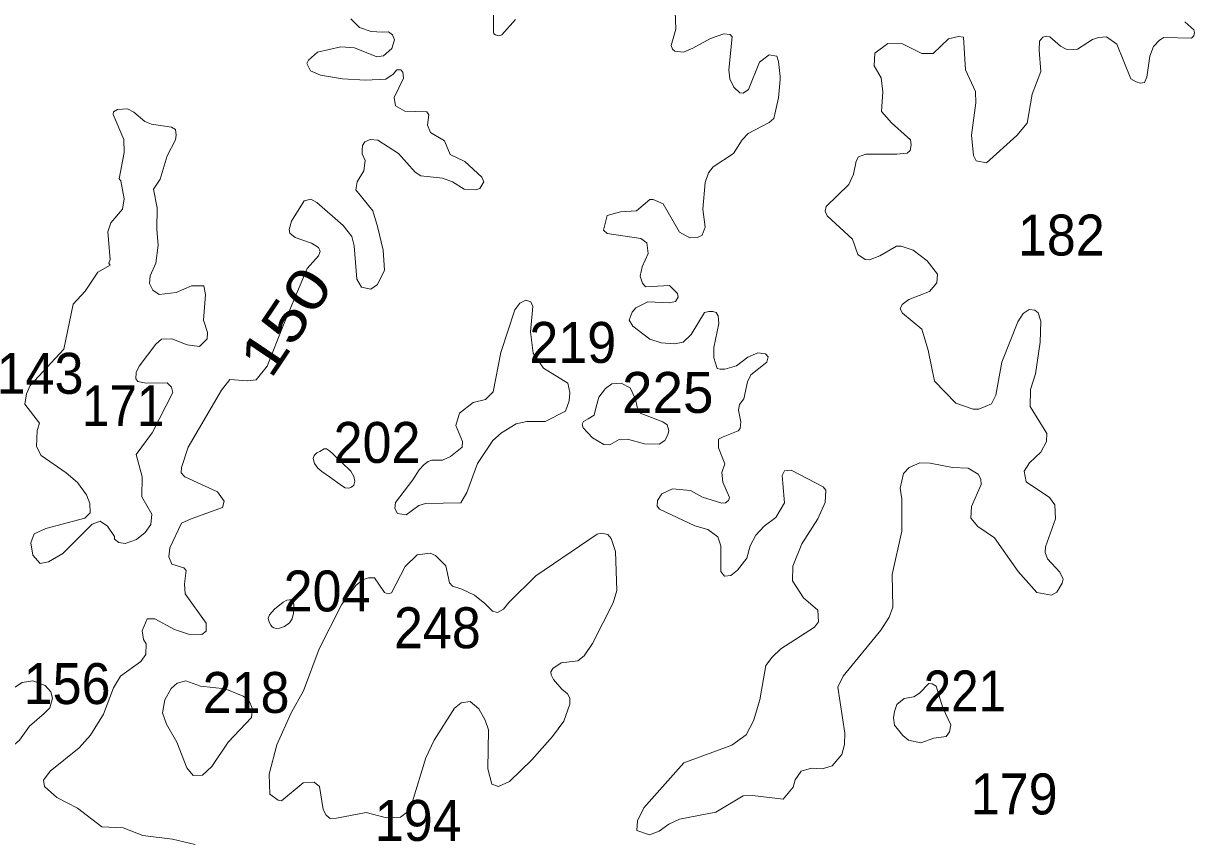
# Model space of a CAD drawing. Extents: x 499.9 to 555.3, y 9281.5 to 9336.8.
# Drawn here: x 534.691 to 539.264, y 9325.879 to 9329.075 of the extents above; entities that cross this region are included whole.
import ezdxf
from ezdxf.enums import TextEntityAlignment as Align

# ---------------------------------------------------------------- set-up
doc = ezdxf.new("R2010")
doc.units = 0
doc.header["$LTSCALE"] = 0.064
doc.layers.add('2', color=7, linetype='Continuous', lineweight=13)
doc.layers.add('21', color=7, linetype='Continuous')
doc.layers.add('61', color=7, linetype='Continuous')

msp = doc.modelspace()

# ---------------------------------------------------------------- linework, layer by layer
at = {"layer": '2'}
for points in [[(536.6116, 9329.0908), (536.559, 9329.0309), (536.5455, 9329.0276), (536.5337, 9329.0305), (536.5279, 9329.0352), (536.5258, 9329.0439), (536.5256, 9329.1125)], [(537.3675, 9327.9495), (537.3507, 9327.9462), (537.2987, 9327.8602), (537.2674, 9327.8304), (537.2331, 9327.8234), (537.1805, 9327.8278), (537.1369, 9327.8414), (537.0708, 9327.8924), (537.0563, 9327.9159), (537.0681, 9327.9475), (537.0817, 9327.9645), (537.1288, 9327.9878), (537.2132, 9327.9834), (537.2371, 9327.9892), (537.2479, 9328.0056), (537.2448, 9328.0198), (537.2131, 9328.0514), (537.1195, 9328.0469), (537.1077, 9328.0605), (537.0987, 9328.0877), (537.1069, 9328.124), (537.1303, 9328.1759), (537.1243, 9328.2181), (537.101, 9328.2347), (536.9706, 9328.2552), (536.956, 9328.2678), (536.9696, 9328.3244), (537.0224, 9328.3392), (537.0842, 9328.3432), (537.1365, 9328.387), (537.1498, 9328.3875), (537.189, 9328.3708), (537.2523, 9328.26), (537.2935, 9328.2379), (537.3234, 9328.2393), (537.3414, 9328.2488), (537.3529, 9328.2793), (537.3438, 9328.3501), (537.3533, 9328.4536), (537.3658, 9328.4917), (537.3841, 9328.5148), (537.4631, 9328.5675), (537.497, 9328.6203), (537.5209, 9328.6459), (537.6032, 9328.689), (537.6203, 9328.7043), (537.6397, 9328.7853), (537.6461, 9328.8565), (537.6453, 9328.8675), (537.6395, 9328.9261), (537.6331, 9328.9474), (537.6029, 9328.9521), (537.5649, 9328.9247), (537.5215, 9328.8169), (537.5009, 9328.8035), (537.4882, 9328.8043), (537.4646, 9328.8258), (537.4487, 9328.8594), (537.4457, 9328.8944), (537.4586, 9329.0236), (537.4503, 9329.0322), (537.4254, 9329.035), (537.374, 9329.0165), (537.3048, 9328.9791), (537.2679, 9328.9636), (537.2344, 9328.9672), (537.2247, 9328.9754), (537.2198, 9328.9891), (537.2379, 9329.0531), (537.2362, 9329.1214)], [(535.9685, 9329.0933), (536.0033, 9329.0598), (536.0483, 9329.0434), (536.0927, 9329.0414), (536.1158, 9329.0424), (536.1316, 9329.0313), (536.1399, 9329.0111), (536.1286, 9328.9774), (536.0965, 9328.9484), (536.0712, 9328.9447), (535.9839, 9328.9795), (535.9305, 9328.9842), (535.8395, 9328.9632), (535.8038, 9328.9323), (535.7973, 9328.9183), (535.8113, 9328.8907)], [(539.2265, 9329.0821), (539.2608, 9329.0509), (539.2639, 9329.0399), (539.2607, 9329.0266), (539.2523, 9329.0175), (539.1433, 9329.0201), (539.1273, 9329.0096), (539.1037, 9328.9855), (539.0891, 9328.9478), (539.0775, 9328.8655), (539.0684, 9328.8446), (539.0531, 9328.8422), (539.0364, 9328.8475), (539.0148, 9328.8594), (538.9609, 9328.9947), (538.9199, 9329.0236), (538.8883, 9329.0207), (538.8653, 9329.012), (538.807, 9328.9752), (538.7911, 9328.9733), (538.7621, 9328.9752), (538.7397, 9328.9861), (538.6986, 9329.0236), (538.6842, 9329.0257), (538.6715, 9329.0221), (538.6583, 9329.0061), (538.657, 9328.9708), (538.663, 9328.8873), (538.6294, 9328.7995), (538.6106, 9328.6858), (538.5695, 9328.6377), (538.4508, 9328.5309), (538.4116, 9328.5382), (538.4, 9328.5595), (538.3926, 9328.6389)], [(538.3425, 9329.0239), (538.3027, 9329.0146), (538.2427, 9328.9573), (538.1993, 9328.9577), (538.1237, 9328.9952), (538.0657, 9328.9964), (538.0153, 9328.9597), (538.0122, 9328.9103), (538.0406, 9328.8633), (538.0471, 9328.8076), (538.0415, 9328.7318), (538.0801, 9328.6873), (538.1543, 9328.6211), (538.1572, 9328.6006), (538.1536, 9328.5794), (538.1411, 9328.5682), (538.1006, 9328.5642), (537.9804, 9328.564), (537.952, 9328.5542), (537.9423, 9328.537), (537.9325, 9328.4862), (537.9138, 9328.4455), (537.8248, 9328.3608), (537.8213, 9328.3418), (537.8288, 9328.3238), (537.9287, 9328.2319), (537.949, 9328.1725), (537.9781, 9328.1525), (537.9939, 9328.1523), (538.0345, 9328.1679), (538.0999, 9328.2052), (538.118, 9328.2057), (538.1655, 9328.1896), (538.2194, 9328.1481), (538.2602, 9328.0961), (538.2572, 9328.0619), (538.2294, 9328.0276), (538.1478, 9327.9967), (538.1214, 9327.9776), (538.1145, 9327.9609), (538.1235, 9327.9438), (538.1982, 9327.8812), (538.2238, 9327.7986), (538.2479, 9327.6778), (538.331, 9327.5921), (538.3996, 9327.5679), (538.4213, 9327.5684), (538.4705, 9327.5887), (538.4879, 9327.6229), (538.5107, 9327.7515), (538.5737, 9327.9093), (538.5949, 9327.9417), (538.618, 9327.9582), (538.6405, 9327.9554), (538.6534, 9327.9449), (538.663, 9327.9124), (538.6615, 9327.8304), (538.6424, 9327.7063), (538.6233, 9327.6451), (538.6216, 9327.5792), (538.6865, 9327.4728), (538.6854, 9327.4421), (538.663, 9327.4008), (538.6187, 9327.3593), (538.5982, 9327.3267), (538.6068, 9327.2842), (538.6974, 9327.2228), (538.7187, 9327.1948), (538.7203, 9327.1398), (538.6823, 9327.0305), (538.6808, 9327.0077), (538.6892, 9326.9832), (538.7378, 9326.9312), (538.7502, 9326.9048), (538.7472, 9326.8882), (538.7256, 9326.854), (538.7047, 9326.842), (538.6485, 9326.8524), (538.5746, 9326.9338), (538.4827, 9327.0651), (538.4174, 9327.1105), (538.39, 9327.1424), (538.393, 9327.1881), (538.4305, 9327.2734), (538.4291, 9327.2949), (538.419, 9327.3149), (538.3801, 9327.3373), (538.3191, 9327.3406), (538.2318, 9327.3577), (538.1905, 9327.3591), (538.1498, 9327.3405), (538.1266, 9327.3172), (538.1143, 9327.2592), (538.1204, 9327.2161), (538.1204, 9327.0919)], [(538.3926, 9328.6389), (538.4099, 9328.7656), (538.4084, 9328.809), (538.3689, 9328.8937), (538.3618, 9329.022), (538.3425, 9329.0239)], [(536.1339, 9328.8778), (536.1486, 9328.8937), (536.1642, 9328.8939), (536.172, 9328.8847), (536.1751, 9328.8611), (536.1379, 9328.786), (536.1439, 9328.7538), (536.1801, 9328.7327), (536.2664, 9328.7305), (536.2739, 9328.7184), (536.2682, 9328.6781), (536.2804, 9328.6492), (536.3343, 9328.6164), (536.3572, 9328.5629), (536.4147, 9328.5365), (536.4806, 9328.4754), (536.4886, 9328.4566), (536.473, 9328.4307), (536.4577, 9328.4249), (536.4119, 9328.4273), (536.3658, 9328.4562), (536.3268, 9328.4711), (536.2424, 9328.4799), (536.2202, 9328.4943), (536.1548, 9328.5672), (536.0743, 9328.6193), (536.0449, 9328.6225), (536.024, 9328.6126), (536.0149, 9328.5981), (536.0132, 9328.5803), (536.0134, 9328.5657), (536.0256, 9328.5402), (536.0195, 9328.4997), (535.994, 9328.4568), (535.9881, 9328.4249), (536.0553, 9328.3438), (536.0736, 9328.2824), (536.0948, 9328.1895), (536.1007, 9328.1116), (536.0736, 9328.0554), (536.0475, 9328.0375), (536.011, 9328.0451), (535.9929, 9328.0764), (535.9822, 9328.2063), (535.9734, 9328.2432), (535.9395, 9328.2857), (535.8363, 9328.3754), (535.8122, 9328.3886), (535.7862, 9328.3826), (535.7375, 9328.3025), (535.7285, 9328.2704), (535.7308, 9328.2565), (535.7514, 9328.2384), (535.816, 9328.2163), (535.8426, 9328.2006), (535.8495, 9328.1845), (535.8432, 9328.1676), (535.7985, 9328.1185), (535.7056, 9327.898), (535.6419, 9327.736), (535.5998, 9327.6832), (535.5643, 9327.6793), (535.4969, 9327.6838), (535.4642, 9327.6426), (535.3335, 9327.4196), (535.3084, 9327.341), (535.3069, 9327.3197), (535.321, 9327.3038), (535.4489, 9327.245), (535.4748, 9327.2091), (535.4685, 9327.1844), (535.3455, 9327.1405), (535.3073, 9327.1224), (535.2618, 9327.0266), (535.2589, 9326.9909), (535.2702, 9326.9633), (535.3168, 9326.9487), (535.3266, 9326.9379), (535.3193, 9326.8857), (535.3227, 9326.8469), (535.4046, 9326.7326), (535.4035, 9326.7013), (535.387, 9326.6879), (535.3345, 9326.6895), (535.2803, 9326.708), (535.2035, 9326.7492), (535.1743, 9326.7488), (535.1538, 9326.7023), (535.1594, 9326.6678), (535.1695, 9326.6519), (535.168, 9326.6103), (535.1492, 9326.5831), (535.07, 9326.5252), (535.0421, 9326.4801), (535.0029, 9326.3764)], [(535.8113, 9328.8907), (535.8501, 9328.8733), (535.9368, 9328.8586), (536.0267, 9328.8538), (536.1054, 9328.8573), (536.1339, 9328.8778)], [(537.3864, 9327.8096), (537.4063, 9327.9032), (537.4029, 9327.933), (537.3955, 9327.9462), (537.3827, 9327.9496), (537.3675, 9327.9495)], [(537.892, 9326.5252), (537.8712, 9326.4824), (537.8975, 9326.3025), (537.8974, 9326.2579), (537.886, 9326.2187), (537.8481, 9326.1748), (537.8091, 9326.1628), (537.7679, 9326.1655), (537.7276, 9326.1542), (537.7036, 9326.1195), (537.6965, 9326.0918), (537.6571, 9326.045), (537.5379, 9326.059), (537.5014, 9326.0572), (537.3946, 9325.9939), (537.2522, 9325.9669), (537.211, 9325.9471), (537.1733, 9325.9191), (537.1353, 9325.9053), (537.0865, 9325.9222), (537.0889, 9325.9595), (537.1126, 9326.0105), (537.2694, 9326.1867), (537.4566, 9326.2556), (537.5122, 9326.2962), (537.5412, 9326.3511), (537.5663, 9326.4323), (537.5899, 9326.5666), (537.6138, 9326.5995), (537.6488, 9326.6315), (537.7797, 9326.7164), (537.7951, 9326.7381), (537.7922, 9326.7829), (537.7364, 9326.8316), (537.6943, 9326.8972), (537.6953, 9326.9549), (537.7308, 9327.0418), (537.7928, 9327.1405), (537.8207, 9327.2043), (537.8238, 9327.2519), (537.8134, 9327.2644), (537.6889, 9327.3303), (537.6627, 9327.3271), (537.6538, 9327.3088), (537.6559, 9327.2773), (537.662, 9327.2018), (537.6285, 9327.1446), (537.5825, 9327.1109), (537.5512, 9327.0766), (537.5285, 9327.0346), (537.5152, 9326.9865), (537.4786, 9326.939), (537.4534, 9326.9187), (537.428, 9326.9155), (537.4139, 9326.9335), (537.4137, 9327.0338), (537.4018, 9327.07), (537.3634, 9327.0978), (537.3129, 9327.113), (537.1742, 9327.1773), (537.1656, 9327.1898), (537.167, 9327.2121), (537.184, 9327.2374), (537.225, 9327.2574), (537.2951, 9327.2506), (537.3427, 9327.2251), (537.4183, 9327.2007), (537.4324, 9327.203), (537.4445, 9327.2119), (537.4477, 9327.223), (537.4217, 9327.2837), (537.4172, 9327.321), (537.4293, 9327.3553), (537.4045, 9327.4167), (537.4045, 9327.4506), (537.4234, 9327.46), (537.4817, 9327.4832), (537.4898, 9327.4933), (537.4916, 9327.5185), (537.4829, 9327.564), (537.4872, 9327.5868), (537.5036, 9327.6084), (537.5183, 9327.6754), (537.5307, 9327.7025), (537.5932, 9327.7521), (537.5994, 9327.7734), (537.5878, 9327.7851), (537.559, 9327.7879), (537.5189, 9327.7714), (537.4751, 9327.7377), (537.4292, 9327.7242), (537.4114, 9327.7242), (537.3997, 9327.7277), (537.3867, 9327.7683), (537.3864, 9327.8096)], [(538.1204, 9327.0919), (538.0825, 9326.9218), (538.0862, 9326.7942), (538.0713, 9326.7553), (538.0381, 9326.7043), (537.892, 9326.5252)], [(535.0029, 9326.3764), (534.9521, 9326.2948), (534.9086, 9326.2453), (534.7952, 9326.1539), (534.769, 9326.1183), (534.7724, 9326.0937)], [(534.7724, 9326.0937), (534.8205, 9326.0516), (534.9023, 9326.0095), (534.9961, 9325.9366), (535.0805, 9325.9331), (535.157, 9325.9032), (535.2723, 9325.8886), (535.3618, 9325.8674)]]:
    msp.add_lwpolyline(points, dxfattribs=at)
for points in [[(534.7531, 9327.5139), (534.7445, 9327.4845), (534.7414, 9327.423), (534.7592, 9327.3875), (534.857, 9327.3199), (534.9015, 9327.2813), (534.9362, 9327.2334), (534.9502, 9327.2003), (534.9513, 9327.1638), (534.9297, 9327.1424), (534.7781, 9327.1021), (534.7319, 9327.0816), (534.7188, 9327.0455), (534.7269, 9326.9974), (534.7557, 9326.9659), (534.7884, 9326.9716), (534.8448, 9327.0044), (534.9585, 9327.1192), (534.9905, 9327.1313), (535.0183, 9327.1112), (535.0458, 9327.0711), (535.0463, 9327.0598), (535.0631, 9327.0475), (535.0876, 9327.043), (535.1323, 9327.0591), (535.1654, 9327.0861), (535.1885, 9327.1178), (535.192, 9327.1586), (535.1525, 9327.2259), (535.1538, 9327.3045), (535.1303, 9327.3917), (535.1935, 9327.4756), (535.2742, 9327.6329), (535.2688, 9327.654), (535.2523, 9327.6711), (535.1699, 9327.6702), (535.1371, 9327.6758), (535.1293, 9327.6867), (535.1302, 9327.7111), (535.1428, 9327.7363), (535.2075, 9327.8218), (535.2303, 9327.8412), (535.2704, 9327.8427), (535.3296, 9327.8191), (535.3782, 9327.813), (535.4082, 9327.8434), (535.4096, 9327.8684), (535.3941, 9327.9161), (535.4021, 9328.0163), (535.3951, 9328.0496), (535.3464, 9328.0499), (535.2866, 9328.0236), (535.2205, 9328.0167), (535.1957, 9328.0337), (535.1825, 9328.0588), (535.1855, 9328.0892), (535.2073, 9328.1387), (535.2173, 9328.2092), (535.2111, 9328.2705), (535.2125, 9328.3549), (535.1984, 9328.4281), (535.2246, 9328.4664), (535.2522, 9328.5586), (535.2839, 9328.6202), (535.287, 9328.6389), (535.284, 9328.6605), (535.2687, 9328.6702), (535.1911, 9328.6815), (535.1641, 9328.6928), (535.1223, 9328.7291), (535.0963, 9328.7417), (535.0578, 9328.7388), (535.0428, 9328.7294), (535.041, 9328.7197), (535.0827, 9328.6215), (535.0837, 9328.5705), (535.0648, 9328.4678), (535.0708, 9328.4601), (535.0835, 9328.3899), (535.0774, 9328.3499), (535.0313, 9328.2966), (535.0197, 9328.2615), (535.0293, 9328.1526), (535.0238, 9328.1388), (535.0287, 9328.1314), (534.981, 9328.103), (534.9313, 9328.0299), (534.8851, 9327.9782), (534.8483, 9327.8026), (534.7164, 9327.6605), (534.7029, 9327.6284), (534.6955, 9327.5876)], [(536.5569, 9327.4764), (536.615, 9327.5109), (536.6562, 9327.5196), (536.7282, 9327.52), (536.8069, 9327.5604), (536.821, 9327.6009), (536.8237, 9327.6338), (536.8158, 9327.6697), (536.7217, 9327.7287), (536.6812, 9327.7872), (536.6706, 9327.8705), (536.6793, 9327.9698), (536.6716, 9327.9882), (536.6523, 9327.994), (536.6294, 9327.9819), (536.6097, 9327.9565), (536.5546, 9327.7898), (536.5254, 9327.6364), (536.4947, 9327.6059), (536.4473, 9327.5943), (536.3929, 9327.5533), (536.3793, 9327.5048), (536.4045, 9327.4421), (536.4038, 9327.4204), (536.3589, 9327.3834), (536.3266, 9327.3694), (536.2853, 9327.3688), (536.2712, 9327.3641), (536.255, 9327.3523), (536.2361, 9327.3311), (536.2109, 9327.2918), (536.1436, 9327.2042), (536.141, 9327.1805), (536.1518, 9327.1606), (536.1854, 9327.1561), (536.2348, 9327.1914), (536.2609, 9327.1999), (536.3982, 9327.202), (536.4225, 9327.2422), (536.4633, 9327.3555), (536.5237, 9327.4461)], [(537.0166, 9327.4502), (536.9803, 9327.4294), (536.9573, 9327.4304), (536.9123, 9327.4558), (536.8769, 9327.4949), (536.8724, 9327.5091), (536.8779, 9327.5205), (536.8959, 9327.53), (536.9187, 9327.5452), (536.9263, 9327.5728), (536.9377, 9327.6146), (536.9634, 9327.6488), (536.9881, 9327.6678), (537.0249, 9327.6704), (537.0603, 9327.6513), (537.0802, 9327.6079), (537.0869, 9327.576), (537.0985, 9327.5526), (537.1876, 9327.5185), (537.2037, 9327.5071), (537.2103, 9327.4854), (537.2064, 9327.4677), (537.1951, 9327.4464), (537.1737, 9327.4313), (537.1163, 9327.4331), (537.0489, 9327.4512)], [(535.8272, 9327.3556), (535.8399, 9327.3379), (535.8559, 9327.3244), (535.8855, 9327.3041), (535.937, 9327.2678), (535.9471, 9327.261), (535.9607, 9327.2593), (535.9716, 9327.2636), (535.9809, 9327.2712), (535.9852, 9327.2872), (535.9809, 9327.305), (535.9691, 9327.3261), (535.8982, 9327.3937), (535.8855, 9327.4055), (535.8745, 9327.4131), (535.8644, 9327.4139), (535.8483, 9327.4029), (535.8365, 9327.3979), (535.8263, 9327.3877), (535.8221, 9327.3751)], [(536.5861, 9326.8136), (536.5646, 9326.7863), (536.5424, 9326.7741), (536.5218, 9326.7792), (536.4917, 9326.8086), (536.4517, 9326.8422), (536.4029, 9326.8651), (536.3666, 9326.8769), (536.3544, 9326.8899), (536.3403, 9326.9556), (536.2996, 9326.9967), (536.2788, 9327.0058), (536.2276, 9326.999), (536.1809, 9326.9541), (536.1274, 9326.8506), (536.1134, 9326.8462), (536.0999, 9326.8527), (536.0616, 9326.9088), (536.0375, 9326.9099), (536.0151, 9326.9015), (535.9884, 9326.879), (535.9325, 9326.8045), (535.8452, 9326.6321), (535.7838, 9326.4681), (535.7359, 9326.3814), (535.6803, 9326.2572), (535.6505, 9326.1419), (535.6528, 9326.0635), (535.6847, 9326.0405), (535.698, 9326.0387), (535.7826, 9326.1088), (535.8253, 9326.1112), (535.8473, 9326.0938), (535.861, 9326.0047), (535.8723, 9325.9825), (535.8883, 9325.9697), (535.913, 9325.9708), (536.0284, 9325.9921), (536.108, 9325.9718), (536.1627, 9325.9749), (536.1901, 9325.9945), (536.209, 9326.032), (536.2621, 9326.2061), (536.295, 9326.2749), (536.374, 9326.4005), (536.4004, 9326.4204), (536.4349, 9326.4265), (536.4687, 9326.3973), (536.494, 9326.353), (536.5064, 9326.3151), (536.5034, 9326.1625), (536.5196, 9326.1038), (536.5453, 9326.0945), (536.5886, 9326.1136), (536.6758, 9326.1981), (536.7569, 9326.2888), (536.8006, 9326.3497), (536.8246, 9326.4158), (536.8247, 9326.4386), (536.815, 9326.4566), (536.7928, 9326.4743), (536.7603, 9326.5119), (536.7517, 9326.531), (536.7506, 9326.5417), (536.7582, 9326.5546), (536.7902, 9326.5773), (536.8557, 9326.5848), (536.8799, 9326.6045), (536.9124, 9326.6526), (536.9931, 9326.8122), (537.0078, 9326.8605), (537.003, 9327.0123), (536.9855, 9327.0632), (536.9721, 9327.0792), (536.9482, 9327.0838), (536.9313, 9327.0796), (536.6919, 9326.9173)], [(535.6903, 9326.7128), (535.7105, 9326.7187), (535.7297, 9326.733), (535.7395, 9326.7497), (535.7449, 9326.7709), (535.7459, 9326.7856), (535.7459, 9326.8043), (535.7435, 9326.8181), (535.7366, 9326.823), (535.7292, 9326.824), (535.7193, 9326.8225), (535.7051, 9326.8146), (535.6706, 9326.7866), (535.6519, 9326.7654), (535.646, 9326.7517), (535.647, 9326.7458), (535.6519, 9326.733), (535.6569, 9326.7241), (535.6613, 9326.7182), (535.6687, 9326.7143), (535.678, 9326.7113)], [(534.6334, 9326.4664), (534.685, 9326.5), (534.7275, 9326.5064), (534.7753, 9326.4884), (534.7972, 9326.4638), (534.8037, 9326.4393), (534.7934, 9326.4019), (534.7714, 9326.3787), (534.7146, 9326.3296), (534.6746, 9326.2754), (534.645, 9326.2496), (534.6204, 9326.2496), (534.6011, 9326.2587), (534.583, 9326.2793), (534.5727, 9326.3025), (534.5688, 9326.3232), (534.574, 9326.3413), (534.5998, 9326.3606), (534.6227, 9326.3849), (534.6321, 9326.4019), (534.6287, 9326.4529)], [(535.5817, 9326.3642), (535.5849, 9326.3977), (535.5705, 9326.4313), (535.549, 9326.4467), (535.4779, 9326.476), (535.3821, 9326.4856), (535.3251, 9326.5068), (535.2908, 9326.4981), (535.268, 9326.4768), (535.243, 9326.433), (535.2335, 9326.3822), (535.2495, 9326.337), (535.289, 9326.2675), (535.3286, 9326.1664), (535.3529, 9326.1372), (535.3892, 9326.139), (535.4258, 9326.1721), (535.4896, 9326.2675)], [(538.2461, 9326.2829), (538.2933, 9326.29), (538.3065, 9326.3076), (538.3119, 9326.3355), (538.2805, 9326.4009), (538.2551, 9326.4858), (538.2393, 9326.4957), (538.2263, 9326.4964), (538.1897, 9326.4593), (538.1677, 9326.4447), (538.1292, 9326.4375), (538.1014, 9326.4148), (538.092, 9326.3866), (538.0878, 9326.3621), (538.0916, 9326.3343), (538.1244, 9326.294), (538.1466, 9326.2753), (538.1951, 9326.2643)]]:
    msp.add_lwpolyline(points, close=True, dxfattribs=at)

# ---------------------------------------------------------------- texts
at = {"layer": '21'}
for s, width, p in [('182', 0.95, (538.5739, 9328.1686)), ('219', 0.95, (536.6661, 9327.7491)), ('143', 0.95, (534.586, 9327.6284)), ('171', 0.9, (534.9192, 9327.502)), ('202', 0.95, (535.9018, 9327.3584)), ('204', 0.95, (535.7065, 9326.778)), ('248', 0.95, (536.1374, 9326.6343)), ('156', 0.95, (534.6914, 9326.4161)), ('218', 0.95, (535.3904, 9326.3815)), ('221', 0.9, (538.2061, 9326.3872)), ('179', 0.95, (538.39, 9325.985)), ('194', 0.95, (536.0627, 9325.8816))]:
    msp.add_text(s, height=0.16, dxfattribs=dict(at, width=width)).set_placement(p)
msp.add_text('225', height=0.16, dxfattribs=at).set_placement((537.0281, 9327.5537))
at = {"layer": '61', "width": 1.25}
msp.add_text('150', height=0.16, rotation=56.056, dxfattribs=at).set_placement((535.7811, 9327.867), align=Align.CENTER)

doc.saveas('drawing.dxf')
